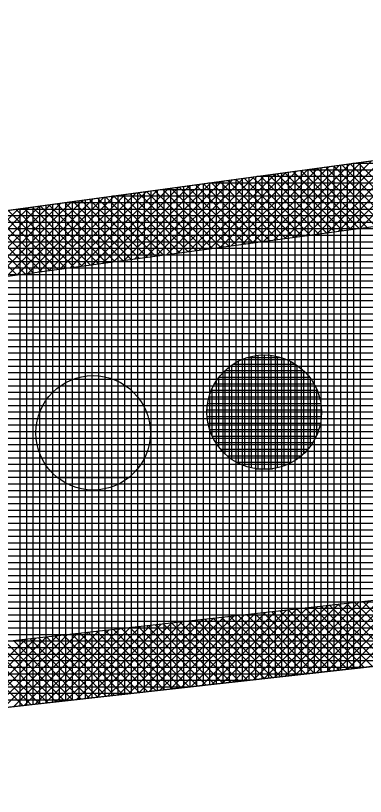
# Model space of a CAD drawing. Extents: x -565346 to -564154, y -1097386 to -1095620.
# Drawn here: x -565225.05 to -565214.36, y -1095873.28 to -1095849.42 of the extents above; entities that cross this region are included whole.
import ezdxf

# ---------------------------------------------------------------- set-up
doc = ezdxf.new("R2010")
doc.units = 0
for name, color, linetype in [('Vrstva 1', 7, 'Continuous'), ('Vrstva 13', 7, 'Continuous'), ('Vrstva 41', 7, 'Continuous'), ('Vrstva 42', 7, 'Continuous'), ('Vrstva 43', 7, 'Continuous'), ('Vrstva 44', 7, 'Continuous')]:
    doc.layers.add(name, color=color, linetype=linetype)

msp = doc.modelspace()

# ---------------------------------------------------------------- linework, layer by layer
at = {"layer": 'Vrstva 1'}
msp.add_line((-565052.84, -1095851.27), (-565230.93, -1095871.19), dxfattribs=at)
at = {"layer": 'Vrstva 13'}
msp.add_line((-565231.27, -1095856.19), (-565188.3, -1095850.34), dxfattribs=at)
at = {"layer": 'Vrstva 41'}
for p, q in [((-565212.858, -1095853.683), (-565215.185, -1095856.011)), ((-565212.531, -1095853.639), (-565214.858, -1095855.966)), ((-565212.203, -1095853.594), (-565214.531, -1095855.922)), ((-565214.495, -1095853.906), (-565216.822, -1095856.233)), ((-565214.168, -1095853.862), (-565216.495, -1095856.188)), ((-565213.841, -1095853.817), (-565216.167, -1095856.144)), ((-565213.513, -1095853.773), (-565215.84, -1095856.1)), ((-565213.186, -1095853.728), (-565215.513, -1095856.055)), ((-565212.806, -1095855.687), (-565214.576, -1095853.917)), ((-565216.46, -1095854.174), (-565218.786, -1095856.5)), ((-565216.132, -1095854.129), (-565218.458, -1095856.455)), ((-565215.805, -1095854.085), (-565218.131, -1095856.411)), ((-565215.478, -1095854.04), (-565217.804, -1095856.366)), ((-565215.15, -1095853.995), (-565217.477, -1095856.322)), ((-565214.823, -1095853.951), (-565217.149, -1095856.277)), ((-565214.549, -1095855.924), (-565216.319, -1095854.154)), ((-565214.3, -1095855.89), (-565216.07, -1095854.121)), ((-565214.051, -1095855.857), (-565215.821, -1095854.087)), ((-565213.802, -1095855.823), (-565215.572, -1095854.053)), ((-565213.553, -1095855.789), (-565215.323, -1095854.019)), ((-565213.304, -1095855.755), (-565215.074, -1095853.985)), ((-565213.055, -1095855.721), (-565214.825, -1095853.951)), ((-565218.097, -1095854.397), (-565220.422, -1095856.722)), ((-565217.77, -1095854.352), (-565220.095, -1095856.677)), ((-565217.442, -1095854.307), (-565219.768, -1095856.633)), ((-565217.115, -1095854.263), (-565219.44, -1095856.589)), ((-565216.787, -1095854.218), (-565219.113, -1095856.544)), ((-565216.292, -1095856.161), (-565218.061, -1095854.392)), ((-565216.043, -1095856.127), (-565217.812, -1095854.358)), ((-565215.794, -1095856.093), (-565217.563, -1095854.324)), ((-565215.545, -1095856.059), (-565217.314, -1095854.29)), ((-565215.296, -1095856.026), (-565217.065, -1095854.256)), ((-565215.047, -1095855.992), (-565216.817, -1095854.222)), ((-565214.798, -1095855.958), (-565216.568, -1095854.188)), ((-565219.734, -1095854.619), (-565222.059, -1095856.944)), ((-565219.407, -1095854.575), (-565221.731, -1095856.9)), ((-565219.079, -1095854.53), (-565221.404, -1095856.855)), ((-565218.752, -1095854.486), (-565221.077, -1095856.811)), ((-565218.424, -1095854.441), (-565220.75, -1095856.766)), ((-565218.035, -1095856.398), (-565219.804, -1095854.629)), ((-565217.786, -1095856.364), (-565219.555, -1095854.595)), ((-565217.537, -1095856.33), (-565219.306, -1095854.561)), ((-565217.288, -1095856.296), (-565219.057, -1095854.527)), ((-565217.039, -1095856.262), (-565218.808, -1095854.493)), ((-565216.79, -1095856.229), (-565218.559, -1095854.46)), ((-565216.541, -1095856.195), (-565218.31, -1095854.426)), ((-565221.699, -1095854.887), (-565224.022, -1095857.211)), ((-565221.371, -1095854.842), (-565223.695, -1095857.166)), ((-565221.044, -1095854.798), (-565223.368, -1095857.122)), ((-565220.716, -1095854.753), (-565223.041, -1095857.078)), ((-565220.389, -1095854.709), (-565222.713, -1095857.033)), ((-565220.061, -1095854.664), (-565222.386, -1095856.989)), ((-565219.778, -1095856.634), (-565221.547, -1095854.866)), ((-565219.529, -1095856.601), (-565221.298, -1095854.832)), ((-565219.28, -1095856.567), (-565221.049, -1095854.798)), ((-565219.031, -1095856.533), (-565220.8, -1095854.765)), ((-565218.782, -1095856.499), (-565220.551, -1095854.731)), ((-565218.533, -1095856.465), (-565220.302, -1095854.697)), ((-565218.284, -1095856.431), (-565220.053, -1095854.663)), ((-565223.336, -1095855.11), (-565225.659, -1095857.433)), ((-565223.008, -1095855.065), (-565225.332, -1095857.389)), ((-565222.681, -1095855.021), (-565225.004, -1095857.344)), ((-565222.353, -1095854.976), (-565224.677, -1095857.3)), ((-565222.026, -1095854.932), (-565224.35, -1095857.255)), ((-565221.522, -1095856.871), (-565223.289, -1095855.103)), ((-565221.273, -1095856.837), (-565223.04, -1095855.07)), ((-565221.024, -1095856.804), (-565222.791, -1095855.036)), ((-565220.774, -1095856.77), (-565222.542, -1095855.002)), ((-565220.525, -1095856.736), (-565222.293, -1095854.968)), ((-565220.276, -1095856.702), (-565222.045, -1095854.934)), ((-565220.027, -1095856.668), (-565221.796, -1095854.9)), ((-565224.973, -1095855.333), (-565227.295, -1095857.655)), ((-565224.645, -1095855.288), (-565226.968, -1095857.611)), ((-565224.318, -1095855.244), (-565226.641, -1095857.567)), ((-565223.99, -1095855.199), (-565226.314, -1095857.522)), ((-565223.663, -1095855.154), (-565225.986, -1095857.478)), ((-565223.265, -1095857.108), (-565225.032, -1095855.341)), ((-565223.016, -1095857.074), (-565224.783, -1095855.307)), ((-565222.767, -1095857.04), (-565224.534, -1095855.273)), ((-565222.518, -1095857.006), (-565224.285, -1095855.239)), ((-565222.269, -1095856.973), (-565224.036, -1095855.205)), ((-565222.02, -1095856.939), (-565223.787, -1095855.171)), ((-565221.771, -1095856.905), (-565223.538, -1095855.137)), ((-565225.008, -1095857.345), (-565226.775, -1095855.578)), ((-565224.759, -1095857.311), (-565226.526, -1095855.544)), ((-565224.51, -1095857.277), (-565226.277, -1095855.51)), ((-565224.261, -1095857.243), (-565226.028, -1095855.476)), ((-565224.012, -1095857.209), (-565225.779, -1095855.442)), ((-565223.763, -1095857.176), (-565225.53, -1095855.409)), ((-565223.514, -1095857.142), (-565225.281, -1095855.375)), ((-565213.919, -1095867.274), (-565216.186, -1095869.541)), ((-565213.601, -1095867.239), (-565215.867, -1095869.505)), ((-565213.282, -1095867.203), (-565215.549, -1095869.47)), ((-565212.964, -1095867.168), (-565215.23, -1095869.434)), ((-565212.645, -1095867.132), (-565214.912, -1095869.398)), ((-565212.327, -1095867.096), (-565214.593, -1095869.363)), ((-565216.148, -1095867.524), (-565218.415, -1095869.79)), ((-565215.83, -1095867.488), (-565218.096, -1095869.755)), ((-565215.512, -1095867.453), (-565217.778, -1095869.719)), ((-565215.193, -1095867.417), (-565217.459, -1095869.683)), ((-565214.875, -1095867.381), (-565217.141, -1095869.648)), ((-565214.556, -1095867.346), (-565216.822, -1095869.612)), ((-565214.238, -1095867.31), (-565216.504, -1095869.576)), ((-565214.394, -1095869.34), (-565216.204, -1095867.53)), ((-565214.139, -1095869.312), (-565215.95, -1095867.502)), ((-565213.885, -1095869.283), (-565215.695, -1095867.473)), ((-565213.631, -1095869.255), (-565215.441, -1095867.445)), ((-565213.376, -1095869.227), (-565215.186, -1095867.416)), ((-565213.122, -1095869.198), (-565214.932, -1095867.388)), ((-565212.867, -1095869.17), (-565214.678, -1095867.359)), ((-565212.613, -1095869.141), (-565214.423, -1095867.331)), ((-565218.378, -1095867.773), (-565220.644, -1095870.039)), ((-565218.059, -1095867.738), (-565220.326, -1095870.004)), ((-565217.741, -1095867.702), (-565220.007, -1095869.968)), ((-565217.422, -1095867.666), (-565219.689, -1095869.933)), ((-565217.104, -1095867.631), (-565219.37, -1095869.897)), ((-565216.785, -1095867.595), (-565219.052, -1095869.861)), ((-565216.467, -1095867.559), (-565218.733, -1095869.826)), ((-565216.429, -1095869.568), (-565218.239, -1095867.758)), ((-565216.174, -1095869.54), (-565217.985, -1095867.729)), ((-565215.92, -1095869.511), (-565217.73, -1095867.701)), ((-565215.666, -1095869.483), (-565217.476, -1095867.672)), ((-565215.411, -1095869.454), (-565217.222, -1095867.644)), ((-565215.157, -1095869.426), (-565216.967, -1095867.615)), ((-565214.902, -1095869.397), (-565216.713, -1095867.587)), ((-565214.648, -1095869.369), (-565216.458, -1095867.559)), ((-565220.288, -1095867.987), (-565222.555, -1095870.253)), ((-565219.97, -1095867.951), (-565222.236, -1095870.218)), ((-565219.652, -1095867.916), (-565221.918, -1095870.182)), ((-565219.333, -1095867.88), (-565221.599, -1095870.146)), ((-565219.015, -1095867.844), (-565221.281, -1095870.111)), ((-565218.696, -1095867.809), (-565220.962, -1095870.075)), ((-565218.718, -1095869.824), (-565220.529, -1095868.014)), ((-565218.464, -1095869.796), (-565220.274, -1095867.985)), ((-565218.21, -1095869.767), (-565220.02, -1095867.957)), ((-565217.955, -1095869.739), (-565219.765, -1095867.928)), ((-565217.701, -1095869.71), (-565219.511, -1095867.9)), ((-565217.446, -1095869.682), (-565219.257, -1095867.871)), ((-565217.192, -1095869.653), (-565219.002, -1095867.843)), ((-565216.938, -1095869.625), (-565218.748, -1095867.815)), ((-565216.683, -1095869.596), (-565218.494, -1095867.786)), ((-565222.518, -1095868.236), (-565224.784, -1095870.503)), ((-565222.199, -1095868.201), (-565224.466, -1095870.467)), ((-565221.881, -1095868.165), (-565224.147, -1095870.431)), ((-565221.562, -1095868.129), (-565223.829, -1095870.396)), ((-565221.244, -1095868.094), (-565223.51, -1095870.36)), ((-565220.925, -1095868.058), (-565223.192, -1095870.324)), ((-565220.607, -1095868.023), (-565222.873, -1095870.289)), ((-565220.753, -1095870.052), (-565222.564, -1095868.241)), ((-565220.499, -1095870.023), (-565222.309, -1095868.213)), ((-565220.245, -1095869.995), (-565222.055, -1095868.184)), ((-565219.99, -1095869.966), (-565221.801, -1095868.156)), ((-565219.736, -1095869.938), (-565221.546, -1095868.128)), ((-565219.481, -1095869.909), (-565221.292, -1095868.099)), ((-565219.227, -1095869.881), (-565221.037, -1095868.071)), ((-565218.973, -1095869.853), (-565220.783, -1095868.042)), ((-565224.747, -1095868.486), (-565227.013, -1095870.752)), ((-565224.429, -1095868.45), (-565226.695, -1095870.716)), ((-565224.11, -1095868.414), (-565226.376, -1095870.681)), ((-565223.792, -1095868.379), (-565226.058, -1095870.645)), ((-565223.473, -1095868.343), (-565225.739, -1095870.609)), ((-565223.155, -1095868.307), (-565225.421, -1095870.574)), ((-565222.836, -1095868.272), (-565225.103, -1095870.538)), ((-565222.789, -1095870.279), (-565224.599, -1095868.469)), ((-565222.534, -1095870.251), (-565224.344, -1095868.441)), ((-565222.28, -1095870.222), (-565224.09, -1095868.412)), ((-565222.025, -1095870.194), (-565223.836, -1095868.384)), ((-565221.771, -1095870.166), (-565223.581, -1095868.355)), ((-565221.517, -1095870.137), (-565223.327, -1095868.327)), ((-565221.262, -1095870.109), (-565223.073, -1095868.298)), ((-565221.008, -1095870.08), (-565222.818, -1095868.27)), ((-565224.824, -1095870.507), (-565226.634, -1095868.697)), ((-565224.569, -1095870.479), (-565226.38, -1095868.668)), ((-565224.315, -1095870.45), (-565226.125, -1095868.64)), ((-565224.06, -1095870.422), (-565225.871, -1095868.611)), ((-565223.806, -1095870.393), (-565225.616, -1095868.583)), ((-565223.552, -1095870.365), (-565225.362, -1095868.554)), ((-565223.297, -1095870.336), (-565225.108, -1095868.526)), ((-565223.043, -1095870.308), (-565224.853, -1095868.497))]:
    msp.add_line(p, q, dxfattribs=at)
at = {"layer": 'Vrstva 42'}
for points in [[(-565180.166, -1095851.786), (-565180.303, -1095849.791), (-565188.3, -1095850.34), (-565231.27, -1095856.19), (-565311.82, -1095858.04), (-565322.62, -1095856.13), (-565322.968, -1095858.099), (-565311.774, -1095860.039), (-565231.224, -1095858.189), (-565188.087, -1095852.33)], [(-565179.232, -1095865.407), (-565179.369, -1095863.41), (-565231.152, -1095869.202), (-565318.326, -1095871.191), (-565322.325, -1095871.281), (-565322.28, -1095873.28), (-565318.28, -1095873.19), (-565230.93, -1095871.19)]]:
    msp.add_lwpolyline(points, close=True, dxfattribs=at)
at = {"layer": 'Vrstva 43'}
for p, q in [((-565214.72, -1095853.937), (-565214.72, -1095869.377)), ((-565214.52, -1095853.91), (-565214.52, -1095869.354)), ((-565216.32, -1095854.155), (-565216.32, -1095869.556)), ((-565078.499, -1095854.14), (-565216.212, -1095854.14)), ((-565216.12, -1095854.127), (-565216.12, -1095869.533)), ((-565215.92, -1095854.1), (-565215.92, -1095869.511)), ((-565215.72, -1095854.073), (-565215.72, -1095869.489)), ((-565215.52, -1095854.046), (-565215.52, -1095869.466)), ((-565215.32, -1095854.019), (-565215.32, -1095869.444)), ((-565215.12, -1095853.991), (-565215.12, -1095869.422)), ((-565214.92, -1095853.964), (-565214.92, -1095869.399)), ((-565076.711, -1095853.94), (-565214.743, -1095853.94)), ((-565218.12, -1095854.4), (-565218.12, -1095869.757)), ((-565217.92, -1095854.373), (-565217.92, -1095869.735)), ((-565217.72, -1095854.345), (-565217.72, -1095869.712)), ((-565080.287, -1095854.34), (-565217.681, -1095854.34)), ((-565217.52, -1095854.318), (-565217.52, -1095869.69)), ((-565217.32, -1095854.291), (-565217.32, -1095869.668)), ((-565217.12, -1095854.264), (-565217.12, -1095869.645)), ((-565216.92, -1095854.236), (-565216.92, -1095869.623)), ((-565216.72, -1095854.209), (-565216.72, -1095869.601)), ((-565216.52, -1095854.182), (-565216.52, -1095869.578)), ((-565219.92, -1095854.645), (-565219.92, -1095869.958)), ((-565219.72, -1095854.618), (-565219.72, -1095869.936)), ((-565219.52, -1095854.59), (-565219.52, -1095869.914)), ((-565219.32, -1095854.563), (-565219.32, -1095869.891)), ((-565082.075, -1095854.54), (-565219.15, -1095854.54)), ((-565219.12, -1095854.536), (-565219.12, -1095869.869)), ((-565218.92, -1095854.509), (-565218.92, -1095869.847)), ((-565218.72, -1095854.481), (-565218.72, -1095869.824)), ((-565218.52, -1095854.454), (-565218.52, -1095869.802)), ((-565218.32, -1095854.427), (-565218.32, -1095869.78)), ((-565221.72, -1095854.89), (-565221.72, -1095870.16)), ((-565221.52, -1095854.863), (-565221.52, -1095870.137)), ((-565221.32, -1095854.835), (-565221.32, -1095870.115)), ((-565221.12, -1095854.808), (-565221.12, -1095870.093)), ((-565220.92, -1095854.781), (-565220.92, -1095870.07)), ((-565220.72, -1095854.754), (-565220.72, -1095870.048)), ((-565083.863, -1095854.74), (-565220.619, -1095854.74)), ((-565220.52, -1095854.726), (-565220.52, -1095870.026)), ((-565220.32, -1095854.699), (-565220.32, -1095870.003)), ((-565220.12, -1095854.672), (-565220.12, -1095869.981)), ((-565223.32, -1095855.108), (-565223.32, -1095870.339)), ((-565223.12, -1095855.08), (-565223.12, -1095870.316)), ((-565222.92, -1095855.053), (-565222.92, -1095870.294)), ((-565222.72, -1095855.026), (-565222.72, -1095870.272)), ((-565222.52, -1095854.999), (-565222.52, -1095870.249)), ((-565222.32, -1095854.972), (-565222.32, -1095870.227)), ((-565222.12, -1095854.944), (-565222.12, -1095870.205)), ((-565085.651, -1095854.94), (-565222.088, -1095854.94)), ((-565221.92, -1095854.917), (-565221.92, -1095870.182)), ((-565089.227, -1095855.34), (-565225.027, -1095855.34)), ((-565224.92, -1095855.326), (-565224.92, -1095870.518)), ((-565224.72, -1095855.298), (-565224.72, -1095870.495)), ((-565224.52, -1095855.271), (-565224.52, -1095870.473)), ((-565224.32, -1095855.244), (-565224.32, -1095870.451)), ((-565224.12, -1095855.217), (-565224.12, -1095870.428)), ((-565223.92, -1095855.189), (-565223.92, -1095870.406)), ((-565223.72, -1095855.162), (-565223.72, -1095870.384)), ((-565087.439, -1095855.14), (-565223.557, -1095855.14)), ((-565223.52, -1095855.135), (-565223.52, -1095870.361)), ((-565091.015, -1095855.54), (-565226.496, -1095855.54)), ((-565092.803, -1095855.74), (-565227.965, -1095855.74)), ((-565094.591, -1095855.94), (-565229.434, -1095855.94)), ((-565096.379, -1095856.14), (-565230.903, -1095856.14)), ((-565099.955, -1095856.54), (-565246.509, -1095856.54)), ((-565098.167, -1095856.34), (-565237.801, -1095856.34)), ((-565101.743, -1095856.74), (-565255.217, -1095856.74)), ((-565103.531, -1095856.94), (-565263.925, -1095856.94)), ((-565105.319, -1095857.14), (-565272.634, -1095857.14)), ((-565107.107, -1095857.34), (-565281.342, -1095857.34)), ((-565110.683, -1095857.74), (-565298.758, -1095857.74)), ((-565108.895, -1095857.54), (-565290.05, -1095857.54)), ((-565112.472, -1095857.94), (-565307.466, -1095857.94)), ((-565114.26, -1095858.14), (-565322.58, -1095858.14)), ((-565116.048, -1095858.34), (-565322.576, -1095858.34)), ((-565117.836, -1095858.54), (-565322.572, -1095858.54)), ((-565119.624, -1095858.74), (-565322.568, -1095858.74)), ((-565121.412, -1095858.94), (-565322.564, -1095858.94)), ((-565123.2, -1095859.14), (-565322.56, -1095859.14)), ((-565124.988, -1095859.34), (-565322.556, -1095859.34)), ((-565126.776, -1095859.54), (-565322.552, -1095859.54)), ((-565128.564, -1095859.74), (-565322.548, -1095859.74)), ((-565130.352, -1095859.94), (-565322.544, -1095859.94)), ((-565132.14, -1095860.14), (-565322.541, -1095860.14)), ((-565133.928, -1095860.34), (-565322.537, -1095860.34)), ((-565135.716, -1095860.54), (-565322.533, -1095860.54)), ((-565137.504, -1095860.74), (-565322.529, -1095860.74)), ((-565139.292, -1095860.94), (-565322.525, -1095860.94)), ((-565141.08, -1095861.14), (-565322.521, -1095861.14)), ((-565142.868, -1095861.34), (-565322.517, -1095861.34)), ((-565144.656, -1095861.54), (-565322.513, -1095861.54)), ((-565146.445, -1095861.74), (-565322.509, -1095861.74)), ((-565148.233, -1095861.94), (-565322.505, -1095861.94)), ((-565150.021, -1095862.14), (-565322.501, -1095862.14)), ((-565151.809, -1095862.34), (-565322.497, -1095862.34)), ((-565153.597, -1095862.54), (-565322.493, -1095862.54)), ((-565155.385, -1095862.74), (-565322.489, -1095862.74)), ((-565157.173, -1095862.94), (-565322.485, -1095862.94)), ((-565158.961, -1095863.14), (-565322.481, -1095863.14)), ((-565160.749, -1095863.34), (-565322.477, -1095863.34)), ((-565162.537, -1095863.54), (-565322.473, -1095863.54)), ((-565164.325, -1095863.74), (-565322.469, -1095863.74)), ((-565166.113, -1095863.94), (-565322.465, -1095863.94)), ((-565167.901, -1095864.14), (-565322.461, -1095864.14)), ((-565169.689, -1095864.34), (-565322.457, -1095864.34)), ((-565171.477, -1095864.54), (-565322.453, -1095864.54)), ((-565173.265, -1095864.74), (-565322.449, -1095864.74)), ((-565175.053, -1095864.94), (-565322.445, -1095864.94)), ((-565176.841, -1095865.14), (-565322.441, -1095865.14)), ((-565178.629, -1095865.34), (-565322.437, -1095865.34)), ((-565180.418, -1095865.54), (-565322.433, -1095865.54)), ((-565182.206, -1095865.74), (-565322.429, -1095865.74)), ((-565183.994, -1095865.94), (-565322.426, -1095865.94)), ((-565185.782, -1095866.14), (-565322.422, -1095866.14)), ((-565187.57, -1095866.34), (-565322.418, -1095866.34)), ((-565189.358, -1095866.54), (-565322.414, -1095866.54)), ((-565191.146, -1095866.74), (-565322.41, -1095866.74)), ((-565192.934, -1095866.94), (-565322.406, -1095866.94)), ((-565194.722, -1095867.14), (-565322.402, -1095867.14)), ((-565196.51, -1095867.34), (-565322.398, -1095867.34)), ((-565198.298, -1095867.54), (-565322.394, -1095867.54)), ((-565200.086, -1095867.74), (-565322.39, -1095867.74)), ((-565201.874, -1095867.94), (-565322.386, -1095867.94)), ((-565203.662, -1095868.14), (-565322.382, -1095868.14)), ((-565205.45, -1095868.34), (-565322.378, -1095868.34)), ((-565207.238, -1095868.54), (-565322.374, -1095868.54)), ((-565209.026, -1095868.74), (-565322.37, -1095868.74)), ((-565210.814, -1095868.94), (-565322.366, -1095868.94)), ((-565212.602, -1095869.14), (-565322.362, -1095869.14)), ((-565214.391, -1095869.34), (-565322.358, -1095869.34)), ((-565216.179, -1095869.54), (-565322.354, -1095869.54)), ((-565217.967, -1095869.74), (-565322.35, -1095869.74)), ((-565219.755, -1095869.94), (-565322.346, -1095869.94)), ((-565221.543, -1095870.14), (-565322.342, -1095870.14)), ((-565223.331, -1095870.34), (-565322.338, -1095870.34))]:
    msp.add_line(p, q, dxfattribs=at)
msp.add_lwpolyline([(-565311.82, -1095858.04), (-565322.62, -1095856.13), (-565322.28, -1095873.28), (-565318.28, -1095873.19), (-565230.93, -1095871.19), (-565052.84, -1095851.27), (-565052.77, -1095836.13), (-565130.42, -1095846.37), (-565188.3, -1095850.34), (-565231.27, -1095856.19)], close=True, dxfattribs=at)
at = {"layer": 'Vrstva 44'}
for p, q in [((-565218.05, -1095859.897), (-565218.05, -1095863.182)), ((-565217.968, -1095859.87), (-565216.928, -1095859.87)), ((-565217.85, -1095859.838), (-565217.85, -1095863.243)), ((-565217.65, -1095859.803), (-565217.65, -1095863.278)), ((-565217.45, -1095859.791), (-565217.45, -1095863.288)), ((-565217.25, -1095859.802), (-565217.25, -1095863.277)), ((-565217.05, -1095859.838), (-565217.05, -1095863.242)), ((-565216.85, -1095859.898), (-565216.85, -1095863.184)), ((-565218.45, -1095860.106), (-565218.45, -1095862.974)), ((-565218.398, -1095860.07), (-565216.502, -1095860.07)), ((-565218.25, -1095859.984), (-565218.25, -1095863.096)), ((-565216.65, -1095859.985), (-565216.65, -1095863.095)), ((-565216.45, -1095860.106), (-565216.45, -1095862.974)), ((-565218.653, -1095860.27), (-565216.248, -1095860.27)), ((-565218.65, -1095860.267), (-565218.65, -1095862.813)), ((-565216.25, -1095860.268), (-565216.25, -1095862.812)), ((-565223.32, -1095860.542), (-565223.32, -1095863.798)), ((-565223.288, -1095860.53), (-565222.075, -1095860.53)), ((-565223.12, -1095860.478), (-565223.12, -1095863.863)), ((-565222.92, -1095860.438), (-565222.92, -1095863.902)), ((-565222.72, -1095860.422), (-565222.72, -1095863.919)), ((-565222.52, -1095860.429), (-565222.52, -1095863.911)), ((-565222.32, -1095860.458), (-565222.32, -1095863.881)), ((-565222.12, -1095860.514), (-565222.12, -1095863.826)), ((-565221.92, -1095860.596), (-565221.92, -1095863.746)), ((-565218.85, -1095860.492), (-565218.85, -1095862.587)), ((-565218.833, -1095860.47), (-565216.068, -1095860.47)), ((-565216.05, -1095860.493), (-565216.05, -1095862.59)), ((-565223.72, -1095860.764), (-565223.72, -1095863.575)), ((-565223.671, -1095860.73), (-565221.687, -1095860.73)), ((-565223.52, -1095860.637), (-565223.52, -1095863.704)), ((-565221.72, -1095860.707), (-565221.72, -1095863.631)), ((-565219.05, -1095860.835), (-565219.05, -1095862.248)), ((-565218.967, -1095860.67), (-565215.933, -1095860.67)), ((-565215.85, -1095860.832), (-565215.85, -1095862.244)), ((-565223.92, -1095860.938), (-565223.92, -1095863.403)), ((-565223.912, -1095860.93), (-565221.446, -1095860.93)), ((-565221.52, -1095860.862), (-565221.52, -1095863.479)), ((-565221.32, -1095861.07), (-565221.32, -1095863.268)), ((-565219.134, -1095861.07), (-565215.766, -1095861.07)), ((-565219.065, -1095860.87), (-565215.835, -1095860.87)), ((-565224.213, -1095861.33), (-565221.145, -1095861.33)), ((-565224.12, -1095861.178), (-565224.12, -1095863.163)), ((-565224.087, -1095861.13), (-565221.275, -1095861.13)), ((-565219.179, -1095861.27), (-565215.723, -1095861.27)), ((-565224.32, -1095861.562), (-565224.32, -1095862.776)), ((-565224.307, -1095861.53), (-565221.053, -1095861.53)), ((-565221.12, -1095861.381), (-565221.12, -1095862.96)), ((-565219.198, -1095861.47), (-565215.702, -1095861.47)), ((-565224.373, -1095861.73), (-565220.988, -1095861.73)), ((-565219.193, -1095861.67), (-565215.705, -1095861.67)), ((-565224.413, -1095861.93), (-565220.948, -1095861.93)), ((-565219.167, -1095861.87), (-565215.733, -1095861.87)), ((-565224.428, -1095862.13), (-565220.931, -1095862.13)), ((-565219.116, -1095862.07), (-565215.784, -1095862.07)), ((-565219.04, -1095862.27), (-565215.861, -1095862.27)), ((-565224.421, -1095862.33), (-565220.939, -1095862.33)), ((-565218.93, -1095862.47), (-565215.969, -1095862.47)), ((-565224.391, -1095862.53), (-565220.969, -1095862.53)), ((-565224.338, -1095862.73), (-565221.024, -1095862.73)), ((-565218.785, -1095862.67), (-565216.116, -1095862.67)), ((-565224.255, -1095862.93), (-565221.104, -1095862.93)), ((-565218.584, -1095862.87), (-565216.315, -1095862.87)), ((-565224.141, -1095863.13), (-565221.219, -1095863.13)), ((-565218.296, -1095863.07), (-565216.605, -1095863.07)), ((-565223.989, -1095863.33), (-565221.371, -1095863.33)), ((-565217.704, -1095863.27), (-565217.194, -1095863.27)), ((-565223.78, -1095863.53), (-565221.582, -1095863.53)), ((-565223.472, -1095863.73), (-565221.89, -1095863.73))]:
    msp.add_line(p, q, dxfattribs=at)
for centre in [(-565217.45, -1095861.54), (-565222.68, -1095862.17)]:
    msp.add_circle(centre, 1.75, dxfattribs=at)

doc.saveas('drawing.dxf')
